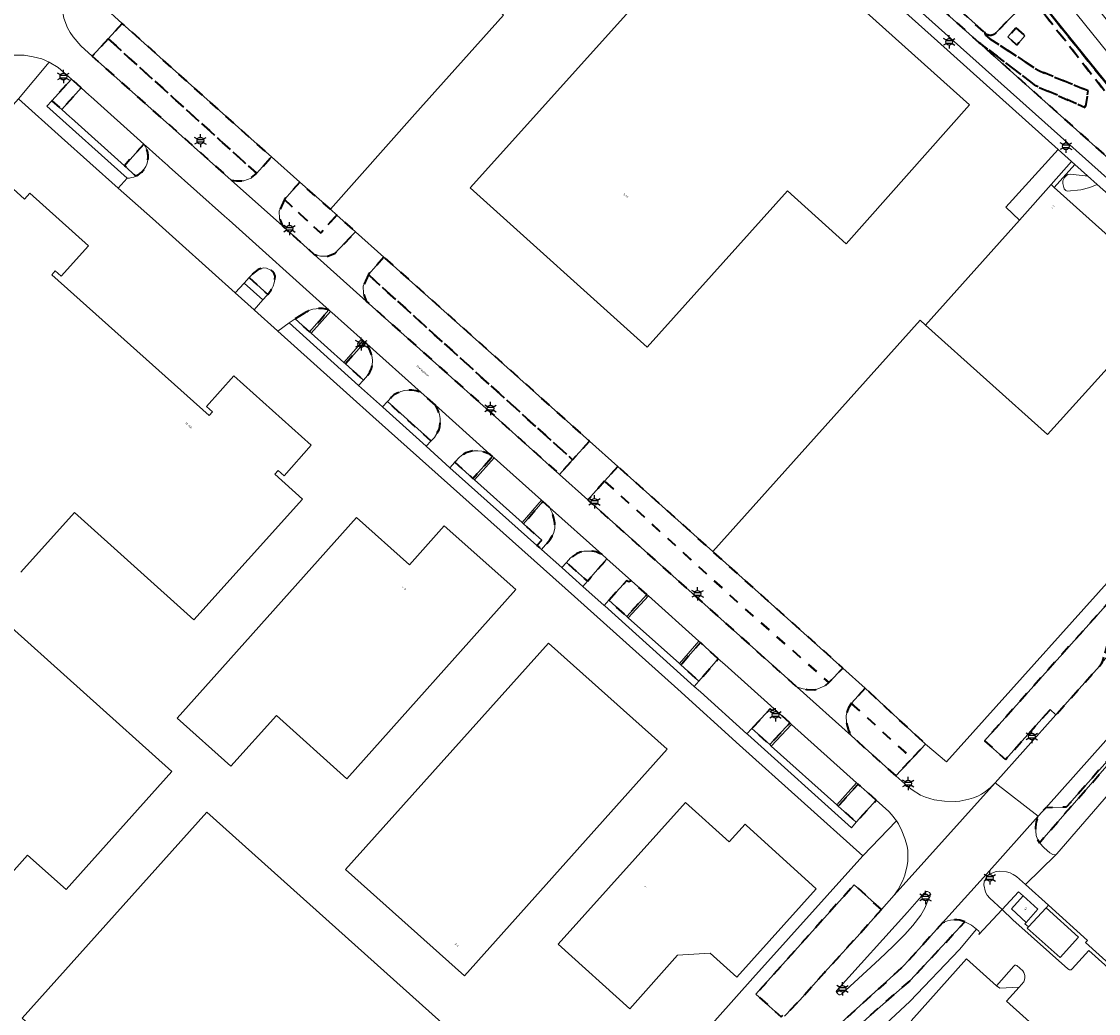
# Model space of a CAD drawing. Extents: x 105780 to 185197, y 477999 to 525027.
# Tile 224 of 562: x 107160 to 107366, y 478290 to 478479. Entities that reach past the tile are written whole.
import ezdxf
from ezdxf.enums import TextEntityAlignment as Align

# ---------------------------------------------------------------- set-up
doc = ezdxf.new("R2010")
doc.units = 0
doc.linetypes.add('XX-HIDDEN', pattern=[4, 2, -2])
for name, color, linetype, lineweight in [('B-GV-GR-HAAG_01-G', 252, 'GR-HAAG1', 13), ('B-GV-GR-MATERIAALGRENS-G', 252, 'XX-HIDDEN', 35), ('B-RO-IE-MEUBILAIR_WEGMEUBILAIR-S', 252, 'Continuous', 25), ('B-WE-GW-WATERGANG_SLOOT_INSTEEK-G', 252, 'Continuous', 30), ('B-XX-KG-KADASTRAAL_BEBOUWING-G', 252, 'Continuous', 20), ('B1-WE-OG-BEBOUWING-T18', 7, 'Continuous', 18), ('B1-WE-OG-TERREIN_ERF-GV', 252, 'Continuous', 18), ('B1-WE-OG-TOPOGRAFIE-T18', 10, 'Continuous', 18), ('B1-WE-VH-VERHARDING_ASFALT-GV', 252, 'Continuous', 18), ('B1-WE-VH-VERHARDING_BETON-GV', 252, 'Continuous', 18), ('B1-WE-VH-VERHARDING_BETONSTRAATSTEEN-GV', 252, 'Continuous', 18), ('B1-WE-VH-VERHARDING_OPEN-GV', 252, 'Continuous', 18), ('B1-WE-VH-VERHARDING_TEGEL-GV', 252, 'Continuous', 18)]:
    doc.layers.add(name, color=color, linetype=linetype, lineweight=lineweight)
doc.styles.add('NLCS-ISO', font='NLCS-ISO.ttf')
doc.styles.add('NLCS-ISO-M200-T18', font='NLCS-ISO.ttf', dxfattribs={"height": 0.36})
doc.linetypes.add('GR-HAAG1', pattern='A,6,[176,NLCS.shx,S=0.125,R=0,X=0,Y=0],-2', length=8)

# ---------------------------------------------------------------- blocks, each defined once
blk = doc.blocks.new('B-SIE-WEG_LICHTMAST-SO')
at = {"ltscale": 0.1}
for p, q in [((-1.1, 0.63), (-2.19, 1.27)), ((0, 1.27), (0, 2.53)), ((1.1, 0.63), (2.19, 1.27)), ((-1.1, -0.63), (-2.19, -1.27)), ((0, -1.27), (0, -2.53)), ((1.1, -0.63), (2.19, -1.27))]:
    blk.add_line(p, q, dxfattribs=at)
at = {"flags": 128}
for points in [[(-1.16, 0.5), (1.16, 0.5)], [(-1.16, -0.5), (1.16, -0.5)]]:
    blk.add_lwpolyline(points, dxfattribs=at)
at = {"ltscale": 0.1}
blk.add_circle((0, 0), 1.27, dxfattribs=at)
at = {"style": 'NLCS-ISO'}
blk.add_attdef('TYPE', text='', height=1.8, dxfattribs=at).set_placement((0, 2.53), align=Align.BOTTOM_CENTER)

msp = doc.modelspace()

# ---------------------------------------------------------------- linework, layer by layer
at = {"layer": 'B-GV-GR-HAAG_01-G', "flags": 128}
for points in [[(107169.812, 478460.641), (107169.514, 478460.908), (107167.991, 478462.274), (107166.097, 478463.972), (107165.156, 478462.936), (107180.435, 478449.202)], [(107182.117, 478449.604), (107179.907, 478451.587), (107169.812, 478460.641)]]:
    msp.add_lwpolyline(points, dxfattribs=at)
msp.add_lwpolyline([(107180.435, 478449.202, 0.1071472), (107182.117, 478449.604)], format="xyb", dxfattribs=at)
for points in [[(107203.682, 478430.264), (107202.739, 478429.224), (107206.316, 478426.025), (107207.081, 478426.872), (107207.237, 478427.074)], [(107215.496, 478419.667), (107215.197, 478419.933), (107212.455, 478422.394), (107211.286, 478421.653), (107224.51, 478409.689), (107225.454, 478410.737), (107222.021, 478413.819), (107221.721, 478414.084)], [(107230.022, 478406.639), (107229.093, 478405.623), (107229.165, 478405.559), (107237.417, 478398.135), (107238.374, 478399.149)], [(107246.61, 478391.761), (107246.313, 478392.029), (107242.896, 478395.093), (107241.95, 478394.054), (107258.533, 478379.248), (107259.444, 478380.251), (107255.998, 478383.351), (107255.696, 478383.613)], [(107264.165, 478376.017), (107263.258, 478375.044), (107263.314, 478374.994), (107267.288, 478371.437), (107268.16, 478372.434)], [(107275.943, 478365.454), (107275.648, 478365.724), (107272.219, 478368.793), (107271.337, 478367.829), (107271.459, 478367.72), (107288.519, 478352.392), (107289.39, 478353.393), (107285.969, 478356.47), (107285.667, 478356.732)], [(107398.888, 478366.118), (107399.03, 478366.393), (107398.917, 478367.105), (107398.707, 478367.564), (107398.327, 478368.041), (107397.84, 478368.477), (107397.289, 478368.882), (107396.441, 478369.325), (107389.745, 478362.273), (107366.687, 478336.75), (107354.276, 478322.617), (107355.163, 478321.622), (107356.261, 478320.682), (107356.809, 478320.368), (107357.381, 478320.296), (107357.626, 478320.511), (107368.291, 478332.787), (107368.802, 478332.386), (107388.715, 478354.666)], [(107303.186, 478341.019), (107302.893, 478341.291), (107299.466, 478344.356), (107298.529, 478343.351), (107298.701, 478343.196), (107318.441, 478325.457), (107319.379, 478326.496), (107315.954, 478329.567), (107315.657, 478329.835)], [(107342.305, 478306.151), (107341.349, 478306.877), (107340.83, 478307.184), (107340.052, 478307.531), (107329.66, 478296.337), (107327.02, 478294.079), (107321.334, 478289.086), (107317.497, 478285.59), (107312.604, 478280.896), (107307.97, 478276.181), (107300.553, 478268.028), (107289.087, 478255.224), (107289.094, 478255.215), (107289.703, 478254.367), (107290.439, 478253.623), (107291.437, 478252.761), (107300.757, 478262.979), (107300.768, 478262.99), (107306.336, 478269.176), (107313.325, 478276.82), (107321.441, 478284.824), (107329.573, 478292.37), (107339.027, 478302.255)]]:
    msp.add_lwpolyline(points, close=True, dxfattribs=at)
at = {"layer": 'B-GV-GR-MATERIAALGRENS-G', "flags": 128}
for points in [[(107398.145, 478427.412), (107405.757, 478418.382), (107406.089, 478418.657), (107392.831, 478435.124), (107353.246, 478484.29), (107351.306, 478486.737), (107351.147, 478486.936), (107350.349, 478487.935), (107349.357, 478489.177), (107348.854, 478489.802), (107348.152, 478490.673), (107347.398, 478491.609), (107346.647, 478492.534), (107345.926, 478493.423), (107345.43, 478494.034), (107344.246, 478495.481), (107343.723, 478496.122), (107343.453, 478496.451), (107341.466, 478498.86), (107341.35, 478499), (107338.641, 478502.253), (107338.329, 478502.624), (107337.419, 478503.705), (107335.915, 478505.492), (107335.265, 478506.256), (107334.163, 478507.551), (107333.172, 478508.716), (107332.21, 478509.835), (107331.027, 478511.211), (107330.412, 478511.926), (107328.956, 478513.601), (107327.937, 478514.773), (107327.635, 478515.121), (107324.841, 478518.301), (107324.326, 478518.899), (107320.404, 478523.371), (107319.906, 478523.923), (107318.443, 478525.546), (107316.42, 478527.789), (107315.331, 478528.964), (107313.736, 478530.685), (107312.376, 478532.151), (107310.647, 478533.964), (107308.964, 478535.729), (107308.089, 478536.646), (107305.641, 478539.139), (107304.16, 478540.648), (107303.737, 478541.078), (107299.321, 478545.447), (107294.167, 478550.425), (107293.616, 478550.951), (107291.651, 478552.827), (107288.984, 478555.373), (107287.826, 478556.466), (107285.628, 478558.541), (107283.773, 478560.291), (107281.841, 478562.094), (107279.763, 478564.032), (107278.534, 478565.179), (107275.825, 478567.677), (107273.801, 478569.544), (107273.267, 478570.037), (107267.972, 478574.865), (107263.054, 478579.378)], [(107343.792, 478477.012), (107344.018, 478476.455), (107344.838, 478475.753), (107354.133, 478469.704), (107363.57, 478465.875), (107362.992, 478462.67), (107353.598, 478466.81), (107342.76, 478475.06), (107385.353, 478436.973), (107390.175, 478432.641), (107391.513, 478434.062), (107352.636, 478483.804)], [(107352.636, 478483.804), (107391.513, 478434.062)], [(107350.786, 478481.85), (107345.989, 478476.9)], [(107183.638, 478455.711), (107179.907, 478451.587), (107182.117, 478449.604)], [(107214.121, 478423.449), (107212.455, 478422.394), (107215.197, 478419.933), (107218.898, 478424.108)]]:
    msp.add_lwpolyline(points, dxfattribs=at)
for points in [[(107250.806, 478560.311), (107254.98, 478553.763), (107265.944, 478543.933), (107342.76, 478475.06), (107353.598, 478466.81), (107362.992, 478462.67), (107363.57, 478465.875), (107354.133, 478469.704), (107344.838, 478475.753), (107344.018, 478476.455), (107343.792, 478477.012)], [(107179.523, 478478.69), (107176.838, 478475.76), (107205.118, 478450.13), (107207.941, 478453.264), (107204.64, 478456.193)], [(107349.813, 478477.884), (107351.525, 478476.322), (107349.973, 478474.58), (107348.251, 478476.118)], [(107176.838, 478475.76), (107173.795, 478472.44), (107193.238, 478455.128), (107200.251, 478448.853), (107201.267, 478448.709), (107202.699, 478448.709), (107204.055, 478449.222), (107205.118, 478450.13)], [(107171.707, 478466.427), (107169.845, 478468.099), (107166.097, 478463.972), (107167.991, 478462.274)], [(107213.362, 478448.454), (107210.411, 478445.155), (107217.322, 478438.755), (107220.404, 478442.199), (107219.188, 478443.288), (107217.525, 478444.76)], [(107210.411, 478445.155), (107209.407, 478442.936), (107209.483, 478441.546), (107210.021, 478440.112), (107216.094, 478434.678), (107217.263, 478434.387), (107218.695, 478434.387), (107220.051, 478434.9), (107220.726, 478435.603), (107223.983, 478438.993), (107220.404, 478442.199), (107217.322, 478438.755)], [(107229.384, 478434.161), (107226.407, 478430.833), (107265.324, 478395.563), (107268.528, 478399.141)], [(107203.682, 478430.264), (107207.237, 478427.074), (107207.892, 478427.921), (107208.127, 478428.378), (107208.25, 478428.616), (107208.466, 478429.284), (107208.6, 478429.924), (107208.62, 478430.534), (107208.455, 478431.05), (107208.152, 478431.411), (107207.831, 478431.691), (107206.976, 478432.066), (107206.514, 478432.102), (107205.976, 478431.996), (107205.43, 478431.785), (107204.254, 478430.895)], [(107226.407, 478430.833), (107225.403, 478428.614), (107225.479, 478427.224), (107226.015, 478425.802), (107251.275, 478403.201), (107262.845, 478392.791), (107265.324, 478395.563)], [(107226.099, 478417.645), (107225.709, 478417.995), (107222.021, 478413.819), (107225.454, 478410.737), (107226.267, 478411.64), (107226.67, 478412.265), (107226.975, 478412.968), (107227.143, 478413.614), (107227.195, 478414.418), (107227.113, 478415.089), (107226.936, 478415.811), (107226.644, 478416.62)], [(107239.172, 478405.978), (107236.452, 478408.412), (107235.498, 478408.69), (107234.663, 478408.828), (107233.954, 478408.842), (107233.297, 478408.744), (107232.591, 478408.544), (107231.897, 478408.276), (107231.262, 478407.927), (107230.823, 478407.516), (107230.022, 478406.639), (107238.374, 478399.149), (107239.005, 478399.818), (107239.867, 478401.315), (107239.995, 478401.9), (107240.087, 478402.663), (107240.078, 478403.422), (107239.946, 478404.212), (107239.641, 478405.082)], [(107250.057, 478396.204), (107249.567, 478396.643), (107248.043, 478397.207), (107247.239, 478397.3), (107246.505, 478397.3), (107244.983, 478396.908), (107244.403, 478396.561), (107243.804, 478396.09), (107242.896, 478395.093), (107246.313, 478392.029)], [(107273.93, 478394.306), (107271.434, 478391.517), (107289.071, 478375.45), (107297.032, 478368.195), (107314.176, 478353.127), (107316.816, 478355.879), (107292.035, 478378.112)], [(107271.434, 478391.517), (107268.236, 478387.941), (107269.321, 478386.964), (107308.132, 478352.242), (107309.242, 478351.917), (107309.96, 478351.798), (107311.421, 478351.755), (107312.08, 478351.912), (107313.399, 478352.509), (107314.176, 478353.127), (107297.032, 478368.195), (107289.071, 478375.45)], [(107260.927, 478386.463), (107259.667, 478387.593), (107255.998, 478383.351), (107259.444, 478380.251), (107258.533, 478379.248), (107259.429, 478378.448), (107260.992, 478380.291), (107261.441, 478380.98), (107261.505, 478381.131), (107261.757, 478381.726), (107261.923, 478382.552), (107261.908, 478383.474), (107261.738, 478384.448), (107261.438, 478385.427)], [(107366.792, 478358.717), (107367.671, 478362.076), (107368.091, 478362.658), (107371.262, 478366.166), (107375.016, 478370.32), (107381.916, 478374.462), (107383.707, 478376.307), (107378.607, 478380.837), (107343.812, 478342.037), (107347.843, 478338.494), (107356.335, 478347.959), (107357.409, 478346.967), (107365.744, 478356.243), (107366.095, 478356.777), (107366.325, 478357.091)], [(107270.871, 478377.572), (107270.429, 478377.709), (107269.817, 478378.011), (107269.053, 478378.161), (107267.488, 478378.17), (107266.777, 478377.978), (107266.062, 478377.669), (107265.471, 478377.292), (107264.954, 478376.863), (107264.165, 478376.017), (107268.16, 478372.434), (107269.256, 478373.687), (107271.872, 478376.677)], [(107279.462, 478369.882), (107276.531, 478372.51), (107276.029, 478372.28), (107275.679, 478372.576), (107272.219, 478368.793), (107275.648, 478365.724)], [(107389.745, 478362.273), (107396.441, 478369.325), (107396.041, 478369.509), (107395.319, 478369.705), (107394.643, 478369.827), (107393.439, 478369.782), (107392.885, 478369.7), (107392.298, 478369.492), (107391.647, 478369.121), (107390.929, 478368.863), (107391.413, 478364.91), (107384.094, 478356.703), (107380.743, 478356.771), (107378.554, 478354.172), (107378.759, 478351.162), (107368.317, 478339.429), (107359.403, 478329.412), (107355.473, 478329.267), (107354.022, 478327.639), (107353.681, 478326.595), (107353.507, 478325.581), (107353.651, 478323.97), (107353.898, 478323.271), (107354.276, 478322.617), (107366.687, 478336.75)], [(107293.093, 478357.657), (107289.668, 478360.729), (107285.969, 478356.47), (107289.39, 478353.393)], [(107321.049, 478352.082), (107318.461, 478349.188), (107329.973, 478338.62), (107332.554, 478341.396)], [(107306.728, 478345.425), (107303.751, 478348.09), (107303.426, 478347.733), (107302.98, 478348.124), (107299.466, 478344.356), (107302.893, 478341.291)], [(107318.461, 478349.188), (107318.323, 478349.028), (107317.918, 478348.318), (107317.645, 478347.578), (107317.479, 478346.809), (107317.523, 478345.439), (107317.907, 478344.002), (107318.462, 478342.963), (107326.922, 478335.337), (107329.973, 478338.62)], [(107323.176, 478330.703), (107319.748, 478333.771), (107315.954, 478329.567), (107319.379, 478326.496)], [(107324.162, 478309.897), (107318.982, 478314.602), (107300.243, 478293.737), (107302.776, 478291.475), (107305.08, 478289.418), (107305.419, 478289.79), (107305.7, 478289.561), (107308.632, 478292.638), (107313.254, 478297.807), (107319.519, 478304.68)], [(107340.052, 478307.531), (107339.123, 478307.824), (107338.546, 478307.938), (107337.916, 478307.941), (107337.323, 478307.873), (107336.776, 478307.723), (107335.785, 478307.317), (107331.316, 478302.301), (107328.521, 478299.303), (107327.252, 478298.077), (107316.509, 478288.268), (107304.553, 478277.242), (107303.266, 478275.946), (107297.092, 478269.351), (107288.592, 478259.822), (107288.304, 478257.476), (107288.431, 478256.699), (107288.679, 478256.01), (107289.087, 478255.224), (107300.553, 478268.028), (107307.97, 478276.181), (107312.604, 478280.896), (107317.497, 478285.59), (107321.334, 478289.086), (107327.02, 478294.079), (107329.66, 478296.337)]]:
    msp.add_lwpolyline(points, close=True, dxfattribs=at)
for points in [[(107345.989, 478476.9, -0.4888542), (107343.792, 478477.012)], [(107182.117, 478449.604, 0.4699709), (107183.638, 478455.711)], [(107218.898, 478424.108, 0.2394769), (107214.121, 478423.449)]]:
    msp.add_lwpolyline(points, format="xyb", dxfattribs=at)
at = {"layer": 'B-WE-GW-WATERGANG_SLOOT_INSTEEK-G', "flags": 128}
for points in [[(107250.202, 478560.848), (107250.806, 478560.311), (107343.792, 478477.012)], [(107345.989, 478476.9), (107350.786, 478481.85)]]:
    msp.add_lwpolyline(points, dxfattribs=at)
msp.add_lwpolyline([(107343.792, 478477.012, 0.4888542), (107345.989, 478476.9)], format="xyb", dxfattribs=at)
at = {"layer": 'B-XX-KG-KADASTRAAL_BEBOUWING-G', "flags": 128}
for points in [[(107340.979, 478463.192), (107296.158, 478503.39), (107245.785, 478447.4), (107279.536, 478417.035), (107306.289, 478446.772), (107317.478, 478436.706)], [(107357.09, 478447.453), (107356.5, 478447.98), (107350.454, 478441.216), (107332.6, 478421.24), (107355.82, 478400.35), (107367.84, 478413.67), (107385.26, 478398.05), (107397.29, 478411.5), (107397.154, 478411.621), (107396.493, 478412.213)], [(107254.48, 478370.82), (107240.88, 478382.99), (107234.22, 478375.55), (107224.14, 478384.56), (107198.632, 478355.99), (107189.991, 478346.311), (107200.195, 478337.196), (107208.873, 478346.838), (107222.33, 478334.81)], [(107188.989, 478336.188), (107155.25, 478366.38), (107135.08, 478343.84), (107142.431, 478337.261), (107134.19, 478328.03), (107142.43, 478320.56), (107142.04, 478319.94), (107141.81, 478319.25), (107141.75, 478318.46), (107141.92, 478317.68), (107142.24, 478317.05), (107142.76, 478316.44), (107151.21, 478308.78), (107161.466, 478320.226), (107168.838, 478313.67)], [(107283.35, 478340.4), (107260.71, 478360.63), (107222.07, 478317.5), (107244.701, 478297.278)], [(107311.75, 478313.84), (107298.416, 478325.932), (107298.201, 478326.126), (107295.187, 478322.777), (107286.86, 478330.3), (107262.56, 478303.25), (107276.26, 478290.99), (107285.29, 478301.17), (107291.51, 478301.54), (107296.62, 478296.98)], [(107195.643, 478328.441), (107160.43, 478289.19), (107198.278, 478255.44), (107205.054, 478249.398), (107217.68, 478238.14), (107241.304, 478264.58), (107249.549, 478273.808), (107252.66, 478277.29)], [(107351.154, 478312.464), (107348.934, 478309.983), (107351.739, 478307.44), (107353.991, 478309.937)]]:
    msp.add_lwpolyline(points, close=True, dxfattribs=at)
for points in [[(107160.164, 478374.178), (107170.385, 478385.546), (107193.18, 478365.05), (107213.87, 478388.06), (107208.578, 478392.793), (107209.231, 478393.523), (107210.334, 478392.537), (107215.52, 478398.336), (107200.761, 478411.535), (107195.568, 478405.728), (107196.686, 478404.728), (107196.04, 478404.005), (107166.085, 478430.793), (107166.744, 478431.531), (107167.855, 478430.537), (107173.07, 478436.31), (107161.92, 478446.34), (107160.908, 478445.215), (107156.633, 478449.061)], [(107379.762, 478263.933), (107348.029, 478292.413), (107350.437, 478295.096), (107346.721, 478294.907), (107346.072, 478295.368), (107340.378, 478300.477), (107329.848, 478288.646)]]:
    msp.add_lwpolyline(points, dxfattribs=at)
at = {"layer": 'B1-WE-OG-TERREIN_ERF-GV', "flags": 128}
for points in [[(107334.84, 478475.29), (107287.313, 478517.932), (107271.73, 478500), (107262.837, 478490.383), (107258.462, 478486.373), (107256.164, 478484.742), (107254.384, 478482.773), (107251.99, 478485.017), (107249.685, 478482.557), (107252.153, 478480.261), (107235.276, 478461.425), (107219.188, 478443.288), (107220.404, 478442.199), (107223.983, 478438.993), (107229.384, 478434.161), (107268.528, 478399.141), (107273.93, 478394.306), (107292.035, 478378.112), (107331.569, 478422.167), (107332.6, 478421.24), (107350.454, 478441.216), (107347.884, 478443.691), (107357.821, 478454.671)], [(107340.979, 478463.192), (107317.478, 478436.706), (107306.289, 478446.772), (107279.536, 478417.035), (107245.785, 478447.4), (107296.158, 478503.39)], [(107356.5, 478447.98), (107360.373, 478452.38), (107357.821, 478454.671), (107347.884, 478443.691), (107350.454, 478441.216)], [(107361.029, 478451.791), (107360.373, 478452.38), (107356.5, 478447.98), (107357.09, 478447.453)], [(107363.407, 478449.656), (107362.969, 478449.652), (107360.11, 478449.981), (107359.7, 478449.909), (107359.435, 478449.712), (107359.074, 478449.312), (107358.755, 478448.727), (107358.746, 478448.188), (107358.982, 478447.214), (107359.324, 478446.838), (107359.549, 478446.738), (107362.18, 478446.982), (107363.854, 478447.43), (107365.269, 478447.985)], [(107224.14, 478384.56), (107234.22, 478375.55), (107240.88, 478382.99), (107254.48, 478370.82), (107222.33, 478334.81), (107208.873, 478346.838), (107200.195, 478337.196), (107189.991, 478346.311), (107198.632, 478355.99)], [(107188.989, 478336.188), (107168.838, 478313.67), (107161.466, 478320.226), (107151.21, 478308.78), (107142.76, 478316.44), (107142.24, 478317.05), (107141.92, 478317.68), (107141.75, 478318.46), (107141.81, 478319.25), (107142.04, 478319.94), (107142.43, 478320.56), (107134.19, 478328.03), (107142.431, 478337.261), (107135.08, 478343.84), (107155.25, 478366.38)], [(107283.35, 478340.4), (107244.701, 478297.278), (107222.07, 478317.5), (107260.71, 478360.63)], [(107311.75, 478313.84), (107296.62, 478296.98), (107291.51, 478301.54), (107285.29, 478301.17), (107276.26, 478290.99), (107262.56, 478303.25), (107286.86, 478330.3), (107295.187, 478322.777), (107298.201, 478326.126), (107298.416, 478325.932)]]:
    msp.add_lwpolyline(points, close=True, dxfattribs=at)
for points in [[(107175.855, 478481.972), (107179.523, 478478.69), (107204.64, 478456.193), (107207.941, 478453.264), (107213.362, 478448.454), (107217.525, 478444.76), (107219.188, 478443.288), (107235.276, 478461.425), (107252.153, 478480.261)], [(107282.603, 478277.656), (107299.666, 478296.777), (107320.652, 478320.135), (107297.13, 478341.204), (107285.387, 478351.835), (107265.692, 478369.519), (107232.02, 478399.551), (107227.283, 478403.8), (107222.885, 478407.745), (107209.167, 478420.062), (107209.093, 478420.128), (107204.693, 478424.079), (107204.619, 478424.146), (107201.046, 478427.357), (107201.033, 478427.369), (107196.665, 478431.295), (107189.711, 478437.542), (107185.246, 478441.524), (107178.749, 478447.318), (107167.92, 478456.976), (107159.759, 478464.303)], [(107365.269, 478447.985), (107363.854, 478447.43), (107362.18, 478446.982), (107359.549, 478446.738), (107359.324, 478446.838), (107358.982, 478447.214), (107358.746, 478448.188), (107358.755, 478448.727), (107359.074, 478449.312), (107359.435, 478449.712), (107359.7, 478449.909), (107360.11, 478449.981), (107362.969, 478449.652), (107363.407, 478449.656), (107361.029, 478451.791), (107357.09, 478447.453), (107396.493, 478412.213)], [(107156.633, 478449.061), (107160.908, 478445.215), (107161.92, 478446.34), (107173.07, 478436.31), (107167.855, 478430.537), (107166.744, 478431.531), (107166.085, 478430.793), (107196.04, 478404.005), (107196.686, 478404.728), (107195.568, 478405.728), (107200.761, 478411.535), (107215.52, 478398.336), (107210.334, 478392.537), (107209.231, 478393.523), (107208.578, 478392.793), (107213.87, 478388.06), (107193.18, 478365.05), (107170.385, 478385.546), (107160.164, 478374.178)], [(107390.009, 478428.732), (107388.705, 478427.223), (107378.853, 478436.036), (107365.269, 478447.985)], [(107403.11, 478413.597), (107401.147, 478416.054), (107397.154, 478411.621), (107397.29, 478411.5), (107385.26, 478398.05), (107367.84, 478413.67), (107355.82, 478400.35), (107332.6, 478421.24), (107331.569, 478422.167), (107292.035, 478378.112), (107316.816, 478355.879), (107321.049, 478352.082), (107332.554, 478341.396), (107336.539, 478337.989), (107374.969, 478380.822), (107377.714, 478383.881), (107394.118, 478401.885)], [(107160.43, 478289.19), (107195.643, 478328.441), (107252.66, 478277.29)]]:
    msp.add_lwpolyline(points, dxfattribs=at)
at = {"layer": 'B1-WE-VH-VERHARDING_ASFALT-GV', "flags": 128}
for points in [[(107160.066, 478472.68), (107160.85, 478472.631), (107162.533, 478472.335), (107164.202, 478471.929), (107165.586, 478471.336), (107167.3, 478470.301), (107169.845, 478468.099), (107171.707, 478466.427), (107173.229, 478465.06), (107173.526, 478464.793), (107183.638, 478455.711), (107184.063, 478455.329), (107187.74, 478452.027), (107188.038, 478451.76), (107188.433, 478451.405), (107199.019, 478441.972), (107199.895, 478441.189), (107218.379, 478424.574), (107218.898, 478424.108), (107219.196, 478423.841), (107219.455, 478423.609), (107225.412, 478418.262), (107225.709, 478417.995), (107226.099, 478417.645), (107236.452, 478408.412), (107239.172, 478405.978), (107249.567, 478396.643), (107250.057, 478396.204), (107250.355, 478395.937), (107259.369, 478387.86), (107259.667, 478387.593), (107260.927, 478386.463), (107270.871, 478377.572), (107271.872, 478376.677), (107276.531, 478372.51), (107279.462, 478369.882), (107279.76, 478369.615), (107289.37, 478360.996), (107289.668, 478360.729), (107293.093, 478357.657), (107294.349, 478356.531), (107303.751, 478348.09), (107306.728, 478345.425), (107307.026, 478345.159), (107319.45, 478334.038), (107319.748, 478333.771), (107323.176, 478330.703), (107325.578, 478328.578), (107326.118, 478327.996), (107327.034, 478326.808), (107327.416, 478326.208), (107328.066, 478324.885), (107328.622, 478323.409), (107329.054, 478321.936), (107329.176, 478321.123), (107329.213, 478320.06), (107329.182, 478319.115), (107329.077, 478318.249), (107328.651, 478316.403), (107328.267, 478315.44), (107327.35, 478313.709), (107326.571, 478312.647), (107345.861, 478333.995), (107344.979, 478333.153), (107344, 478332.364), (107343.262, 478331.853), (107342.557, 478331.506), (107341.696, 478331.168), (107340.819, 478330.93), (107339.084, 478330.554), (107338.249, 478330.492), (107336.183, 478330.503), (107334.209, 478330.807), (107332.549, 478331.263), (107331.633, 478331.677), (107330.015, 478332.686), (107329.231, 478333.312), (107326.922, 478335.337), (107318.462, 478342.963), (107308.132, 478352.242), (107269.321, 478386.964), (107268.236, 478387.941), (107262.845, 478392.791), (107251.275, 478403.201), (107226.015, 478425.802), (107216.094, 478434.678), (107210.021, 478440.112), (107200.251, 478448.853), (107193.238, 478455.128), (107173.795, 478472.44), (107171.602, 478474.427), (107170.18, 478476.152), (107169.57, 478476.982), (107169.065, 478477.837), (107168.358, 478479.724)], [(107415.783, 478406.897), (107412.976, 478410.43), (107413.016, 478410.32), (107413.029, 478410.204), (107413.024, 478410.145), (107413.012, 478410.088), (107412.968, 478409.979), (107412.898, 478409.885), (107409.879, 478406.318), (107403.596, 478398.892), (107398.48, 478392.634), (107394.537, 478388.207), (107385.953, 478378.826), (107383.707, 478376.307), (107381.916, 478374.462), (107372.154, 478363.421), (107366.325, 478357.091), (107366.095, 478356.777), (107365.744, 478356.243), (107357.409, 478346.967), (107345.861, 478333.995)], [(107345.861, 478333.995), (107354.022, 478327.639), (107355.473, 478329.267), (107366.925, 478342.111), (107381.5, 478358.258), (107390.929, 478368.863), (107405.022, 478384.33), (107411.322, 478391.334), (107412.027, 478392.108), (107416.774, 478397.416), (107419.944, 478400.948), (107420.048, 478401.022), (107420.167, 478401.065), (107420.294, 478401.076), (107420.378, 478401.061), (107420.419, 478401.053), (107420.51, 478401.009), (107420.534, 478400.998), (107420.614, 478400.928), (107420.63, 478400.914), (107415.914, 478406.739)], [(107316.509, 478288.268), (107327.252, 478298.077), (107328.521, 478299.303), (107331.316, 478302.301), (107335.785, 478307.317), (107344.179, 478316.599), (107354.022, 478327.639), (107345.861, 478333.995), (107326.571, 478312.647), (107324.162, 478309.897), (107319.519, 478304.68), (107313.254, 478297.807), (107308.632, 478292.638), (107305.7, 478289.561)]]:
    msp.add_lwpolyline(points, dxfattribs=at)
msp.add_lwpolyline([(107315.651, 478294.055), (107315.567, 478294.269), (107315.581, 478294.387), (107329.142, 478309.374), (107332.264, 478312.953), (107332.734, 478313.34), (107332.974, 478313.344), (107333.339, 478313.096), (107333.505, 478312.82), (107333.452, 478312.446), (107332.798, 478311.084), (107332.425, 478310.159), (107331.687, 478308.812), (107330.185, 478306.833), (107328.614, 478305.123), (107326.439, 478302.926), (107323.795, 478300.422), (107316.578, 478293.773), (107316.34, 478293.641), (107316.093, 478293.611), (107315.807, 478293.852)], close=True, dxfattribs=at)
at = {"layer": 'B1-WE-VH-VERHARDING_BETON-GV', "flags": 128}
for points in [[(107330.08, 478524.202), (107327.281, 478521.622), (107327.855, 478520.971), (107331.682, 478516.561), (107335.019, 478512.66), (107338.527, 478508.515), (107342.247, 478504.075), (107347.682, 478497.501), (107350.69, 478493.819), (107384.102, 478452.299), (107387.034, 478454.659), (107359.127, 478489.36), (107351.26, 478499), (107347.702, 478503.316), (107344.13, 478507.622), (107340.546, 478511.916), (107336.948, 478516.2), (107333.337, 478520.472)], [(107327.281, 478521.622), (107324.487, 478519.047), (107325.007, 478518.445), (107328.382, 478514.598), (107331.732, 478510.731), (107335.058, 478506.841), (107338.359, 478502.931), (107341.635, 478499), (107344.019, 478496.107), (107346.389, 478493.204), (107348.746, 478490.289), (107351.089, 478487.364), (107353.418, 478484.427), (107381.178, 478449.947), (107384.102, 478452.299), (107350.69, 478493.819), (107347.682, 478497.501), (107342.247, 478504.075), (107338.527, 478508.515), (107335.019, 478512.66), (107331.682, 478516.561), (107327.855, 478520.971)], [(107349.813, 478477.884), (107348.251, 478476.118), (107349.973, 478474.58), (107351.525, 478476.322)]]:
    msp.add_lwpolyline(points, close=True, dxfattribs=at)
for points in [[(107353.246, 478484.29), (107392.831, 478435.124)], [(107381.178, 478449.947), (107353.418, 478484.427)]]:
    msp.add_lwpolyline(points, dxfattribs=at)
at = {"layer": 'B1-WE-VH-VERHARDING_BETONSTRAATSTEEN-GV', "flags": 128}
for points in [[(107165.156, 478462.936), (107166.097, 478463.972), (107169.845, 478468.099), (107167.3, 478470.301), (107165.586, 478471.336), (107159.759, 478464.303), (107167.92, 478456.976), (107178.749, 478447.318), (107180.435, 478449.202)], [(107173.229, 478465.06), (107171.707, 478466.427), (107167.991, 478462.274), (107169.514, 478460.908), (107169.812, 478460.641), (107179.907, 478451.587), (107183.638, 478455.711), (107173.526, 478464.793)], [(107213.362, 478448.454), (107207.941, 478453.264), (107205.118, 478450.13), (107204.055, 478449.222), (107202.699, 478448.709), (107201.267, 478448.709), (107200.251, 478448.853), (107210.021, 478440.112), (107209.483, 478441.546), (107209.407, 478442.936), (107210.411, 478445.155)], [(107229.384, 478434.161), (107223.983, 478438.993), (107220.726, 478435.603), (107220.051, 478434.9), (107218.695, 478434.387), (107217.263, 478434.387), (107216.094, 478434.678), (107226.015, 478425.802), (107225.479, 478427.224), (107225.403, 478428.614), (107226.407, 478430.833)], [(107219.196, 478423.841), (107215.496, 478419.667), (107221.721, 478414.084), (107225.412, 478418.262), (107219.455, 478423.609)], [(107226.099, 478417.645), (107226.644, 478416.62), (107226.936, 478415.811), (107227.113, 478415.089), (107227.195, 478414.418), (107227.143, 478413.614), (107226.975, 478412.968), (107226.67, 478412.265), (107226.267, 478411.64), (107225.454, 478410.737), (107224.51, 478409.689), (107229.093, 478405.623), (107230.022, 478406.639), (107230.823, 478407.516), (107231.262, 478407.927), (107231.897, 478408.276), (107232.591, 478408.544), (107233.297, 478408.744), (107233.954, 478408.842), (107234.663, 478408.828), (107235.498, 478408.69), (107236.452, 478408.412)], [(107239.172, 478405.978), (107239.641, 478405.082), (107239.946, 478404.212), (107240.078, 478403.422), (107240.087, 478402.663), (107239.995, 478401.9), (107239.867, 478401.315), (107239.005, 478399.818), (107238.374, 478399.149), (107237.417, 478398.135), (107241.95, 478394.054), (107242.896, 478395.093), (107243.804, 478396.09), (107244.403, 478396.561), (107244.983, 478396.908), (107246.505, 478397.3), (107247.239, 478397.3), (107248.043, 478397.207), (107249.567, 478396.643)], [(107273.93, 478394.306), (107268.528, 478399.141), (107265.324, 478395.563), (107262.845, 478392.791), (107268.236, 478387.941), (107271.434, 478391.517)], [(107250.355, 478395.937), (107246.61, 478391.761), (107255.696, 478383.613), (107259.369, 478387.86)], [(107260.927, 478386.463), (107261.438, 478385.427), (107261.738, 478384.448), (107261.908, 478383.474), (107261.923, 478382.552), (107261.757, 478381.726), (107261.505, 478381.131), (107261.441, 478380.98), (107260.992, 478380.291), (107259.429, 478378.448), (107263.258, 478375.044), (107264.165, 478376.017), (107264.954, 478376.863), (107265.471, 478377.292), (107266.062, 478377.669), (107266.777, 478377.978), (107267.488, 478378.17), (107269.053, 478378.161), (107269.817, 478378.011), (107270.429, 478377.709), (107270.871, 478377.572)], [(107275.679, 478372.576), (107276.029, 478372.28), (107276.531, 478372.51), (107271.872, 478376.677), (107269.256, 478373.687), (107268.16, 478372.434), (107267.288, 478371.437), (107271.337, 478367.829), (107272.219, 478368.793)], [(107279.76, 478369.615), (107275.943, 478365.454), (107285.667, 478356.732), (107289.37, 478360.996)], [(107378.759, 478351.162), (107378.554, 478354.172), (107380.743, 478356.771), (107384.094, 478356.703), (107391.413, 478364.91), (107390.929, 478368.863), (107381.5, 478358.258), (107366.925, 478342.111), (107355.473, 478329.267), (107359.403, 478329.412), (107368.317, 478339.429)], [(107294.349, 478356.531), (107293.093, 478357.657), (107289.39, 478353.393), (107288.519, 478352.392), (107289.68, 478351.349), (107298.529, 478343.351), (107299.466, 478344.356), (107302.98, 478348.124), (107303.426, 478347.733), (107303.751, 478348.09)], [(107321.049, 478352.082), (107316.816, 478355.879), (107314.176, 478353.127), (107313.399, 478352.509), (107312.08, 478351.912), (107311.421, 478351.755), (107309.96, 478351.798), (107309.242, 478351.917), (107308.132, 478352.242), (107318.462, 478342.963), (107317.907, 478344.002), (107317.523, 478345.439), (107317.479, 478346.809), (107317.645, 478347.578), (107317.918, 478348.318), (107318.323, 478349.028), (107318.461, 478349.188)], [(107307.026, 478345.159), (107303.186, 478341.019), (107315.657, 478329.835), (107319.45, 478334.038)], [(107344.836, 478312.038), (107344.328, 478312.623), (107344.024, 478313.193), (107343.678, 478314.579), (107343.733, 478315.145), (107344.135, 478315.991), (107344.472, 478316.373), (107344.868, 478316.652), (107346.025, 478317.13), (107346.661, 478317.199), (107348.02, 478317.054), (107348.672, 478316.861), (107349.299, 478316.548), (107349.896, 478316.162), (107351.608, 478314.669), (107357.381, 478320.296), (107356.809, 478320.368), (107356.261, 478320.682), (107355.163, 478321.622), (107354.276, 478322.617), (107353.898, 478323.271), (107353.651, 478323.97), (107353.507, 478325.581), (107353.681, 478326.595), (107354.022, 478327.639), (107344.179, 478316.599), (107335.785, 478307.317), (107336.776, 478307.723), (107337.323, 478307.873), (107337.916, 478307.941), (107338.546, 478307.938), (107339.123, 478307.824), (107340.052, 478307.531), (107340.83, 478307.184), (107341.349, 478306.877), (107342.305, 478306.151), (107342.754, 478305.75), (107342.887, 478305.535), (107342.706, 478305.128), (107347.15, 478309.869)], [(107333.505, 478312.82), (107333.339, 478313.096), (107332.974, 478313.344), (107332.734, 478313.34), (107332.264, 478312.953), (107329.142, 478309.374), (107315.581, 478294.387), (107315.567, 478294.269), (107315.651, 478294.055), (107315.807, 478293.852), (107316.093, 478293.611), (107316.34, 478293.641), (107316.578, 478293.773), (107323.795, 478300.422), (107326.439, 478302.926), (107328.614, 478305.123), (107330.185, 478306.833), (107331.687, 478308.812), (107332.425, 478310.159), (107332.798, 478311.084), (107333.452, 478312.446)]]:
    msp.add_lwpolyline(points, close=True, dxfattribs=at)
at = {"layer": 'B1-WE-VH-VERHARDING_BETONSTRAATSTEEN-GV'}
for points in [[(107183.638, 478455.711, -0.4699709), (107182.117, 478449.604)], [(107182.117, 478449.604, -0.1071472), (107180.435, 478449.202)], [(107214.121, 478423.449, -0.2394769), (107218.898, 478424.108)]]:
    msp.add_lwpolyline(points, format="xyb", dxfattribs=at)
at = {"layer": 'B1-WE-VH-VERHARDING_BETONSTRAATSTEEN-GV', "flags": 128}
for points in [[(107218.898, 478424.108), (107218.379, 478424.574), (107199.895, 478441.189), (107199.019, 478441.972), (107188.433, 478451.405), (107188.038, 478451.76), (107187.74, 478452.027), (107184.063, 478455.329), (107183.638, 478455.711)], [(107180.435, 478449.202), (107178.749, 478447.318), (107185.246, 478441.524), (107189.711, 478437.542), (107196.665, 478431.295), (107201.033, 478427.369), (107201.046, 478427.357), (107202.739, 478429.224), (107203.682, 478430.264), (107204.254, 478430.895), (107205.43, 478431.785), (107205.976, 478431.996), (107206.514, 478432.102), (107206.976, 478432.066), (107207.831, 478431.691), (107208.152, 478431.411), (107208.455, 478431.05), (107208.62, 478430.534), (107208.6, 478429.924), (107208.466, 478429.284), (107208.25, 478428.616), (107208.127, 478428.378), (107207.892, 478427.921), (107207.237, 478427.074), (107207.081, 478426.872), (107206.316, 478426.025), (107204.619, 478424.146), (107204.693, 478424.079), (107209.093, 478420.128), (107209.167, 478420.062), (107211.286, 478421.653), (107212.455, 478422.394), (107214.121, 478423.449)]]:
    msp.add_lwpolyline(points, dxfattribs=at)
at = {"layer": 'B1-WE-VH-VERHARDING_OPEN-GV', "flags": 128}
for points in [[(107355.54, 478310.203), (107352.199, 478306.579), (107351.96, 478306.315), (107358.207, 478300.714), (107361.718, 478304.6)], [(107346.072, 478295.368), (107346.721, 478294.907), (107350.437, 478295.096), (107351.275, 478296.116), (107351.423, 478296.492), (107351.499, 478296.926), (107351.469, 478297.342), (107351.329, 478297.851), (107351.088, 478298.205), (107349.958, 478299.211), (107349.757, 478299.297), (107349.595, 478299.254), (107349.409, 478299.076)]]:
    msp.add_lwpolyline(points, close=True, dxfattribs=at)
at = {"layer": 'B1-WE-VH-VERHARDING_TEGEL-GV', "flags": 128}
for points in [[(107254.98, 478553.763), (107240.789, 478566.602), (107237.096, 478562.912), (107237.718, 478562.983), (107238.139, 478563.125), (107238.593, 478563.209), (107239.093, 478563.218), (107240.032, 478562.913), (107241.006, 478562.234), (107266.877, 478539.089), (107277.676, 478529.392), (107310.411, 478500), (107336.282, 478476.834), (107383.291, 478434.785), (107390.009, 478428.732)], [(107391.513, 478434.062), (107390.175, 478432.641), (107385.353, 478436.973), (107342.76, 478475.06), (107265.944, 478543.933), (107254.98, 478553.763)], [(107287.313, 478517.932), (107334.84, 478475.29), (107357.821, 478454.671), (107360.373, 478452.38), (107361.029, 478451.791), (107363.407, 478449.656), (107365.269, 478447.985), (107378.853, 478436.036)], [(107383.291, 478434.785), (107336.282, 478476.834), (107310.411, 478500)], [(107343.812, 478342.037), (107378.607, 478380.837), (107383.707, 478376.307), (107385.953, 478378.826), (107384.229, 478380.404), (107382.957, 478379.005), (107379.623, 478382.014), (107397.471, 478401.753), (107403.063, 478407.933), (107403.817, 478410.615)], [(107505.397, 478289.531), (107500.928, 478293.55), (107506.266, 478299.655), (107466.947, 478337.386), (107435.529, 478365.499), (107422.731, 478377.031), (107414.869, 478384.116), (107409.342, 478377.623), (107408.266, 478376.449), (107398.888, 478366.118), (107388.715, 478354.666), (107368.802, 478332.386), (107368.291, 478332.787), (107357.626, 478320.511), (107357.381, 478320.296), (107351.608, 478314.669), (107351.599, 478314.66), (107356, 478310.702), (107363.413, 478304.008), (107363.057, 478303.618), (107375.474, 478292.392), (107392.479, 478277.237)], [(107374.969, 478380.822), (107336.539, 478337.989), (107332.554, 478341.396), (107329.973, 478338.62), (107326.922, 478335.337), (107329.231, 478333.312), (107330.015, 478332.686), (107331.633, 478331.677), (107332.549, 478331.263), (107334.209, 478330.807), (107336.183, 478330.503), (107338.249, 478330.492), (107339.084, 478330.554), (107340.819, 478330.93), (107341.696, 478331.168), (107342.557, 478331.506), (107343.262, 478331.853), (107344, 478332.364), (107344.979, 478333.153), (107345.861, 478333.995), (107357.409, 478346.967), (107356.335, 478347.959), (107347.843, 478338.494), (107343.812, 478342.037)], [(107305.08, 478289.418), (107302.776, 478291.475), (107300.243, 478293.737), (107318.982, 478314.602), (107324.162, 478309.897), (107326.571, 478312.647), (107327.35, 478313.709), (107328.267, 478315.44), (107328.651, 478316.403), (107329.077, 478318.249), (107329.182, 478319.115), (107329.213, 478320.06), (107329.176, 478321.123), (107329.054, 478321.936), (107328.622, 478323.409), (107328.066, 478324.885), (107327.416, 478326.208), (107327.034, 478326.808), (107320.652, 478320.135), (107299.666, 478296.777), (107282.603, 478277.656)], [(107392.479, 478277.237), (107375.474, 478292.392), (107363.057, 478303.618), (107363.413, 478304.008), (107356, 478310.702), (107355.54, 478310.203), (107361.718, 478304.6), (107358.207, 478300.714), (107351.96, 478306.315), (107352.199, 478306.579), (107351.497, 478307.172), (107351.739, 478307.44), (107348.934, 478309.983), (107351.154, 478312.464), (107350.298, 478313.226), (107347.15, 478309.869), (107349.2, 478307.948), (107359.697, 478298.56), (107360.02, 478298.403), (107360.306, 478298.419), (107360.548, 478298.559), (107363.72, 478302.069), (107412.09, 478258.715)], [(107412.09, 478258.715), (107363.72, 478302.069), (107360.548, 478298.559), (107360.306, 478298.419), (107360.02, 478298.403), (107359.697, 478298.56), (107349.2, 478307.948), (107347.15, 478309.869), (107342.706, 478305.128), (107342.887, 478305.535), (107342.754, 478305.75), (107342.305, 478306.151), (107339.027, 478302.255), (107329.573, 478292.37), (107321.441, 478284.824)], [(107329.848, 478288.646), (107340.378, 478300.477), (107346.072, 478295.368), (107349.409, 478299.076), (107349.595, 478299.254), (107349.757, 478299.297), (107349.958, 478299.211), (107351.088, 478298.205), (107351.329, 478297.851), (107351.469, 478297.342), (107351.499, 478296.926), (107351.423, 478296.492), (107351.275, 478296.116), (107350.437, 478295.096), (107348.029, 478292.413), (107379.762, 478263.933)]]:
    msp.add_lwpolyline(points, dxfattribs=at)
for points in [[(107209.277, 478519.159), (107207.323, 478520.889), (107194.671, 478506.902), (107178.465, 478488.777), (107173.113, 478493.497), (107170.993, 478491.154), (107169.945, 478489.797), (107169.348, 478488.813), (107168.802, 478487.696), (107168.042, 478485.425), (107167.938, 478484.183), (107167.977, 478481.787), (107168.358, 478479.724), (107169.065, 478477.837), (107169.57, 478476.982), (107170.18, 478476.152), (107171.602, 478474.427), (107173.795, 478472.44), (107176.838, 478475.76), (107179.523, 478478.69), (107175.855, 478481.972), (107199.431, 478508.322)], [(107165.586, 478471.336), (107164.202, 478471.929), (107162.533, 478472.335), (107160.85, 478472.631), (107160.066, 478472.68), (107158.384, 478472.659), (107157.629, 478472.555), (107156.908, 478472.379), (107155.299, 478471.815), (107153.752, 478471.12), (107152.477, 478470.283), (107151.274, 478469.091), (107139.626, 478456.13), (107139.926, 478455.866), (107140.79, 478455.105), (107150.064, 478465.463), (107154.036, 478461.877), (107142.146, 478448.682), (107131.537, 478436.73), (107119.807, 478423.703), (107121.919, 478421.989), (107140.347, 478442.583), (107151.148, 478454.771), (107159.759, 478464.303)], [(107202.739, 478429.224), (107201.046, 478427.357), (107204.619, 478424.146), (107206.316, 478426.025)], [(107219.196, 478423.841), (107218.898, 478424.108), (107215.197, 478419.933), (107215.496, 478419.667)], [(107211.286, 478421.653), (107209.167, 478420.062), (107222.885, 478407.745), (107227.283, 478403.8), (107232.02, 478399.551), (107265.692, 478369.519), (107285.387, 478351.835), (107297.13, 478341.204), (107320.652, 478320.135), (107327.034, 478326.808), (107326.118, 478327.996), (107325.578, 478328.578), (107323.176, 478330.703), (107319.379, 478326.496), (107318.441, 478325.457), (107298.701, 478343.196), (107298.529, 478343.351), (107289.68, 478351.349), (107288.519, 478352.392), (107271.459, 478367.72), (107271.337, 478367.829), (107267.288, 478371.437), (107263.314, 478374.994), (107263.258, 478375.044), (107259.429, 478378.448), (107258.533, 478379.248), (107241.95, 478394.054), (107237.417, 478398.135), (107229.165, 478405.559), (107229.093, 478405.623), (107224.51, 478409.689)], [(107225.709, 478417.995), (107225.412, 478418.262), (107221.721, 478414.084), (107222.021, 478413.819)], [(107250.355, 478395.937), (107250.057, 478396.204), (107246.313, 478392.029), (107246.61, 478391.761)], [(107259.667, 478387.593), (107259.369, 478387.86), (107255.696, 478383.613), (107255.998, 478383.351)], [(107279.76, 478369.615), (107279.462, 478369.882), (107275.648, 478365.724), (107275.943, 478365.454)], [(107289.668, 478360.729), (107289.37, 478360.996), (107285.667, 478356.732), (107285.969, 478356.47)], [(107307.026, 478345.159), (107306.728, 478345.425), (107302.893, 478341.291), (107303.186, 478341.019)], [(107319.748, 478333.771), (107319.45, 478334.038), (107315.657, 478329.835), (107315.954, 478329.567)], [(107351.599, 478314.66), (107351.608, 478314.669), (107349.896, 478316.162), (107349.299, 478316.548), (107348.672, 478316.861), (107348.02, 478317.054), (107346.661, 478317.199), (107346.025, 478317.13), (107344.868, 478316.652), (107344.472, 478316.373), (107344.135, 478315.991), (107343.733, 478315.145), (107343.678, 478314.579), (107344.024, 478313.193), (107344.328, 478312.623), (107344.836, 478312.038), (107347.15, 478309.869), (107350.298, 478313.226), (107351.154, 478312.464), (107353.991, 478309.937), (107351.739, 478307.44), (107351.497, 478307.172), (107352.199, 478306.579), (107355.54, 478310.203), (107356, 478310.702)]]:
    msp.add_lwpolyline(points, close=True, dxfattribs=at)

# ---------------------------------------------------------------- block references
at = {"layer": 'B-RO-IE-MEUBILAIR_WEGMEUBILAIR-S', "xscale": 0.5, "yscale": 0.5, "zscale": 0.5}
for p in [(107337.089, 478475.204), (107168.284, 478468.561), (107194.389, 478456.358), (107359.327, 478455.289), (107211.375, 478439.595), (107225.058, 478417.625), (107249.688, 478405.329), (107269.499, 478387.564), (107289.141, 478370.005), (107303.987, 478346.97), (107352.836, 478342.828), (107329.279, 478333.88), (107344.821, 478315.916), (107332.554, 478312.194), (107316.747, 478294.758)]:
    msp.add_blockref('B-SIE-WEG_LICHTMAST-SO', p, dxfattribs=at)

# ---------------------------------------------------------------- texts
at = {"layer": 'B1-WE-OG-BEBOUWING-T18', "style": 'NLCS-ISO-M200-T18'}
for s, rotation, p in [('5-15', 319.7, (107275.457, 478445.884)), ('1-3', 48.1, (107356.831, 478443.706)), ('10-16B', 318.2, (107192.155, 478402.113)), ('6-8', 318.2, (107233.207, 478371.091)), ('7', 48.1, (107279.248, 478314.198)), ('6A', 48.2, (107351.681, 478310.054)), ('2-4', 318.1, (107243.263, 478303.146))]:
    msp.add_text(s, height=0.36, rotation=rotation, dxfattribs=at).set_placement(p, align=Align.MIDDLE)
at = {"layer": 'B1-WE-OG-TOPOGRAFIE-T18', "style": 'NLCS-ISO-M200-T18'}
msp.add_text('Smaragdlaan', height=0.36, rotation=318.2, dxfattribs=at).set_placement((107236.719, 478412.511), align=Align.MIDDLE)

doc.saveas('drawing.dxf')
